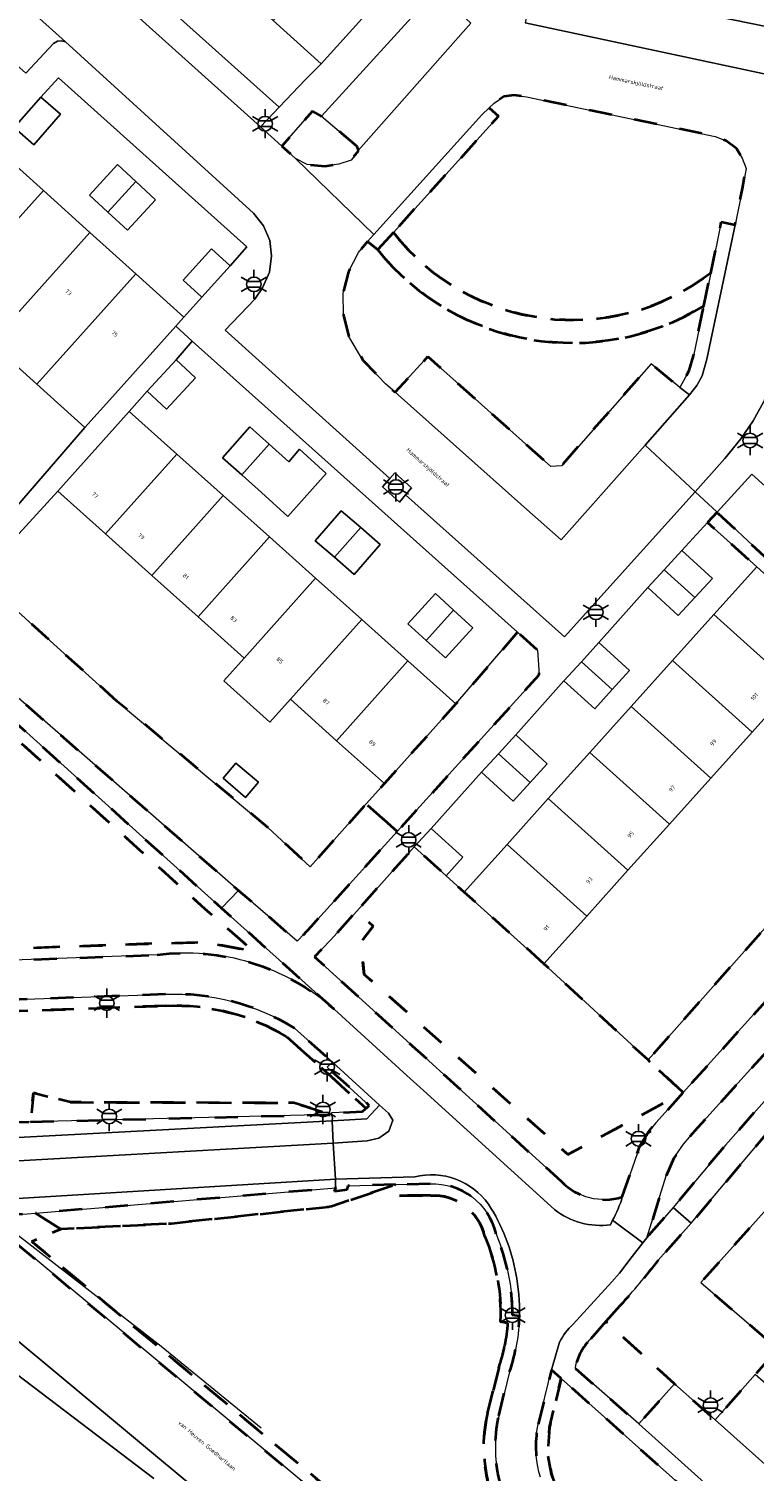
# Model space of a CAD drawing. Extents: x 105780 to 185197, y 477999 to 525027.
# Tile 122 of 562: x 106587 to 106650, y 479197 to 479322. Entities that reach past the tile are written whole.
import ezdxf
from ezdxf.enums import TextEntityAlignment as Align

# ---------------------------------------------------------------- set-up
doc = ezdxf.new("R2010")
doc.units = 0
doc.linetypes.add('XX-HIDDEN', pattern=[4, 2, -2])
for name, color, linetype, lineweight in [('B-GV-GR-MATERIAALGRENS-G', 252, 'XX-HIDDEN', 35), ('B-RO-IE-MEUBILAIR_WEGMEUBILAIR-S', 252, 'Continuous', 25), ('B-RO-IE-TERREINAFSCHEIDING_KUNSTMATIG_SCHUTTING-G', 252, 'IE-TERREINAFSCHEIDING-KUNSTMATIG-DICHT', 18), ('B-XX-KG-KADASTRAAL_BEBOUWING-G', 252, 'Continuous', 20), ('B1-WE-IE-MEUBILAIR_WEGMEUBILAIR-G', 7, 'Continuous', 18), ('B1-WE-OG-BEBOUWING-T18', 7, 'Continuous', 18), ('B1-WE-OG-TERREIN_ERF-GV', 252, 'Continuous', 18), ('B1-WE-OG-TOPOGRAFIE-T18', 10, 'Continuous', 18), ('B1-WE-VH-VERHARDING_ASFALT-GV', 252, 'Continuous', 18), ('B1-WE-VH-VERHARDING_BETONSTRAATSTEEN-GV', 252, 'Continuous', 18), ('B1-WE-VH-VERHARDING_OPEN-GV', 252, 'Continuous', 18), ('B1-WE-VH-VERHARDING_TEGEL-GV', 252, 'Continuous', 18)]:
    doc.layers.add(name, color=color, linetype=linetype, lineweight=lineweight)
doc.styles.add('NLCS-ISO', font='NLCS-ISO.ttf')
doc.styles.add('NLCS-ISO-M200-T18', font='NLCS-ISO.ttf', dxfattribs={"height": 0.36})
doc.linetypes.add('IE-TERREINAFSCHEIDING-KUNSTMATIG-DICHT', pattern='A,8,-1,[82,NLCS.SHX,S=0.75,R=90,X=0,Y=0],-1', length=10)

# ---------------------------------------------------------------- blocks, each defined once
blk = doc.blocks.new('B-SIE-WEG_LICHTMAST-SO')
at = {"ltscale": 0.1}
for p, q in [((0, 1.27), (0, 2.53)), ((-1.1, 0.63), (-2.19, 1.27)), ((1.1, 0.63), (2.19, 1.27)), ((-1.1, -0.63), (-2.19, -1.27)), ((0, -1.27), (0, -2.53)), ((1.1, -0.63), (2.19, -1.27))]:
    blk.add_line(p, q, dxfattribs=at)
at = {"flags": 128}
for points in [[(-1.16, 0.5), (1.16, 0.5)], [(-1.16, -0.5), (1.16, -0.5)]]:
    blk.add_lwpolyline(points, dxfattribs=at)
at = {"ltscale": 0.1}
blk.add_circle((0, 0), 1.27, dxfattribs=at)
at = {"style": 'NLCS-ISO'}
blk.add_attdef('TYPE', text='', height=1.8, dxfattribs=at).set_placement((0, 2.53), align=Align.BOTTOM_CENTER)

msp = doc.modelspace()

# ---------------------------------------------------------------- linework, layer by layer
at = {"layer": 'B-GV-GR-MATERIAALGRENS-G', "flags": 128}
for points in [[(106613.699, 479237.25), (106603.928, 479246.019), (106579.55, 479267.98), (106578.12, 479269.07), (106576.82, 479269.89), (106575.69, 479270.3), (106567.54, 479271.64), (106567.022, 479271.72), (106553.54, 479273.8), (106552.15, 479274.3), (106551.15, 479274.98), (106548.68, 479277.32), (106544.47, 479281.16), (106501.86, 479319)], [(106646.38, 479301.142), (106647.296, 479305.576), (106648.491, 479305.321), (106649.15, 479308.48), (106649.45, 479310.23), (106649.12, 479311.11), (106648.62, 479311.95), (106647.73, 479312.63), (106646.78, 479313.01), (106630.39, 479316.43), (106629.31, 479316.59), (106628.42, 479316.46), (106627.58, 479315.9), (106627.162, 479315.498)], [(106627.162, 479315.498), (106627.973, 479314.769), (106618.84, 479304.666)], [(106618.84, 479304.666), (106617.48, 479303.162)], [(106617.48, 479303.162), (106616.587, 479303.886), (106615.82, 479302.94), (106614.95, 479301.26), (106614.49, 479299.44), (106614.5, 479297.46), (106614.98, 479295.63), (106616.2, 479293.59), (106618.16, 479291.54), (106618.991, 479290.801), (106621.84, 479293.9), (106632.5, 479284.35), (106633.43, 479284.42), (106641.22, 479293.28), (106643.701, 479291.214), (106644.517, 479292.688), (106644.895, 479293.954), (106645.795, 479298.311)], [(106645.795, 479298.311), (106646.38, 479301.142)], [(106685.277, 479262.252), (106686.95, 479264.11), (106698.02, 479276.41), (106695.696, 479278.761), (106687.596, 479270.424), (106684.24, 479266.97), (106683.82, 479265.03), (106677.151, 479258.183), (106677.9, 479257.283), (106665.85, 479245.97), (106662.9, 479240.71), (106660.77, 479237.77), (106658.683, 479235.293), (106644.7, 479218.698), (106641.828, 479215.462)], [(106575.611, 479242.148), (106598.302, 479242.968), (106602.603, 479243.056), (106606.726, 479242.264), (106602.489, 479245.967), (106578.911, 479267.21), (106577.549, 479268.248)], [(106577.549, 479268.248), (106578.911, 479267.21), (106602.489, 479245.967), (106606.726, 479242.264), (106602.603, 479243.056), (106598.302, 479242.968), (106575.611, 479242.148)], [(106638.498, 479211.516), (106637.293, 479210.144), (106643.243, 479204.752), (106646.77, 479201.61), (106650.25, 479205.54), (106652.198, 479207.768), (106645.52, 479213.53), (106663.807, 479233.917), (106665.72, 479236.35), (106665.845, 479236.233), (106671.06, 479242.16), (106668.92, 479244.18), (106676.41, 479252.4), (106685.277, 479262.252)], [(106640.22, 479225.38), (106640.98, 479226.62), (106641.62, 479227.38), (106644.001, 479230.02), (106633.99, 479224.65), (106616.31, 479240.28), (106616.01, 479243.08), (106617.09, 479244.47), (106615.657, 479245.772), (106613.376, 479243.233), (106611.998, 479241.796), (106633.426, 479222.298)], [(106575.644, 479241.149), (106598.338, 479241.969)], [(106599.06, 479238.548), (106576.342, 479237.743)], [(106599.104, 479237.549), (106576.377, 479236.744)], [(106576.377, 479236.744), (106599.104, 479237.549)], [(106609.587, 479234.865), (106612.893, 479231.907), (106616.464, 479228.644), (106616.752, 479228.908), (106613.084, 479232.232), (106613.564, 479232.649), (106610.254, 479235.61)], [(106574.526, 479226.556), (106575.937, 479226.632), (106575.374, 479227.087), (106576.757, 479227.17), (106576.682, 479229.185), (106579.979, 479229.369), (106580.132, 479227.28), (106585.051, 479227.429), (106587.358, 479227.484), (106587.596, 479230.001), (106590.82, 479229.176), (106610.188, 479229.125), (106613.472, 479228.103), (106613.478, 479228.254), (106616.168, 479228.373), (106616.464, 479228.644), (106612.893, 479231.907), (106609.587, 479234.865)], [(106638.707, 479220.957), (106640.22, 479225.38)], [(106622.068, 479221.099), (106619.357, 479221.084), (106619.034, 479222.03), (106613.459, 479220.127), (106599.573, 479218.662), (106589.98, 479218.167), (106587.448, 479217.102), (106613.173, 479195.664), (106634.482, 479176.657), (106636.374, 479182.844)], [(106622.026, 479222.098), (106619.034, 479222.03), (106619.357, 479221.084), (106622.068, 479221.099)], [(106636.669, 479183.809), (106636.374, 479182.844), (106634.482, 479176.657), (106613.173, 479195.664), (106587.448, 479217.102), (106589.98, 479218.167), (106587.786, 479219.552), (106585.606, 479219.369), (106585.257, 479219.095), (106584.654, 479219.582), (106583.023, 479219.487), (106610.997, 479196.202)], [(106628.149, 479210.159), (106628.756, 479210.048)], [(106628.756, 479210.048), (106628.149, 479210.159)], [(106629.783, 479210.618), (106629.178, 479210.694)], [(106634.637, 479206.064), (106640.133, 479201.262), (106643.243, 479204.752), (106637.293, 479210.144)], [(106637.293, 479210.144), (106635.693, 479208.323)], [(106627.981, 479206.11), (106627.017, 479202.195)], [(106627.017, 479202.195), (106627.981, 479206.11)], [(106627.993, 479201.978), (106628.929, 479205.792)], [(106633.401, 479205.204), (106632.554, 479205.96), (106631.39, 479201.103), (106631.276, 479200.476)], [(106634.757, 479190.418), (106650.665, 479175.802), (106650.775, 479175.814), (106657.556, 479183.264), (106658.12, 479183.985), (106658.644, 479184.655), (106658.007, 479185.226), (106656.061, 479183.079), (106650.608, 479177.213), (106635.51, 479191.083), (106633.612, 479193.744), (106632.578, 479196.887), (106632.247, 479198.604), (106632.384, 479200.957), (106633.401, 479205.204)]]:
    msp.add_lwpolyline(points, dxfattribs=at)
for points in [[(106615.7, 479312.14), (106612.59, 479314.76), (106611.82, 479315.2), (106609.167, 479312.157), (106610.34, 479311.1), (106611.35, 479310.57), (106612.92, 479310.43), (106614.11, 479310.6), (106615.17, 479310.95), (106615.687, 479311.597), (106615.81, 479311.808)], [(106646.932, 479280.389), (106646.102, 479279.487), (106650.374, 479275.646), (106657.284, 479269.434), (106666.17, 479261.44), (106669.568, 479258.377), (106672.88, 479262.05), (106671.55, 479263.33), (106668.67, 479263.91), (106666.68, 479264.43), (106665.73, 479264.88), (106664.17, 479265.52), (106663.17, 479266.01), (106662.09, 479266.64), (106658.82, 479269.29)], [(106594.88, 479263.97), (106582.898, 479274.779), (106579.264, 479270.514), (106586.04, 479264.48), (106605.408, 479247.553), (106610.502, 479243.148), (106611.726, 479244.469), (106619.167, 479252.673), (106616.49, 479255.068), (106611.615, 479249.62), (106607.94, 479253.03)], [(106629.615, 479269.972), (106624.268, 479263.762), (106618.075, 479256.84), (106616.49, 479255.068), (106619.167, 479252.673), (106631.503, 479266.273), (106631.351, 479268.42)], [(106669.568, 479258.377), (106666.17, 479261.44), (106655.2, 479248.93), (106652.47, 479245.86), (106640.94, 479232.85), (106644.001, 479230.02)], [(106631.904, 479241.204), (106624.994, 479247.417), (106623.41, 479248.831), (106620.658, 479251.339), (106615.657, 479245.772), (106617.09, 479244.47), (106616.01, 479243.08), (106616.31, 479240.28), (106633.99, 479224.65), (106644.001, 479230.02), (106640.94, 479232.85)], [(106657.33, 479236.37), (106661.81, 479242.6), (106662.93, 479244.9), (106663.919, 479247.627), (106654.969, 479237.72), (106645.24, 479226.95), (106644.01, 479225.54), (106643.18, 479224.32), (106642.51, 479222.79), (106640.826, 479217.404), (106643.116, 479220.033), (106647.66, 479225.46)], [(106587.358, 479227.484), (106613.472, 479228.103), (106610.188, 479229.125), (106590.82, 479229.176), (106587.596, 479230.001)], [(106619.034, 479222.03), (106614.884, 479221.936), (106614.802, 479221.589), (106613.744, 479221.44), (106613.85, 479221.738), (106587.786, 479219.552), (106589.98, 479218.167), (106599.573, 479218.662), (106613.459, 479220.127)], [(106633.401, 479205.204), (106632.384, 479200.957), (106632.247, 479198.604), (106632.578, 479196.887), (106633.612, 479193.744), (106635.51, 479191.083), (106650.608, 479177.213), (106656.061, 479183.079), (106650.943, 479187.436), (106651.946, 479188.58), (106651.446, 479189.069), (106649.996, 479190.396), (106649.511, 479189.875), (106650.057, 479189.389), (106645.443, 479184.245), (106644.84, 479184.77), (106640.587, 479188.475), (106639.986, 479188.999), (106643.408, 479192.968), (106644.016, 479192.427), (106645.68, 479190.964), (106647.183, 479189.642), (106647.457, 479189.985), (106648.701, 479191.539)]]:
    msp.add_lwpolyline(points, close=True, dxfattribs=at)
for points in [[(106646.38, 479301.142, -0.4124212), (106618.84, 479304.666)], [(106618.84, 479304.666, 0.4124212), (106646.38, 479301.142)], [(106617.48, 479303.162, 0.3785661), (106645.795, 479298.311)], [(106645.795, 479298.311, -0.3785661), (106617.48, 479303.162)], [(106598.338, 479241.969, -0.2172358), (106613.699, 479237.25)], [(106610.254, 479235.61, 0.1515287), (106599.06, 479238.548)], [(106609.587, 479234.865, 0.1478618), (106599.104, 479237.549)], [(106599.104, 479237.549, -0.1478618), (106609.587, 479234.865)], [(106627.748, 479217.763, 0.3594571), (106622.026, 479222.098)], [(106633.426, 479222.298, 0.2823506), (106638.707, 479220.957)], [(106622.068, 479221.099, -0.3591077), (106626.775, 479217.533)], [(106626.775, 479217.533, 0.3591077), (106622.068, 479221.099)], [(106629.178, 479210.694, 0.0987355), (106627.748, 479217.763)], [(106626.775, 479217.533, -0.1090364), (106628.149, 479210.159)], [(106628.149, 479210.159, 0.1090364), (106626.775, 479217.533)], [(106641.828, 479215.462, -0.0203347), (106638.498, 479211.516)], [(106628.929, 479205.792, 0.0742046), (106629.783, 479210.618)], [(106628.756, 479210.048, -0.0642559), (106627.981, 479206.11)], [(106627.981, 479206.11, 0.0642559), (106628.756, 479210.048)], [(106635.693, 479208.323, 0.1576909), (106634.637, 479206.064)], [(106627.017, 479202.195, 0.1241845), (106627.205, 479195.592)], [(106627.205, 479195.592, -0.1241845), (106627.017, 479202.195)], [(106628.167, 479195.864, -0.1239797), (106627.993, 479201.978)], [(106631.276, 479200.476, 0.1041491), (106631.608, 479196.635)]]:
    msp.add_lwpolyline(points, format="xyb", dxfattribs=at)
at = {"layer": 'B-RO-IE-TERREINAFSCHEIDING_KUNSTMATIG_SCHUTTING-G', "flags": 128}
for points in [[(106613.513, 479227.557), (106613.56, 479227.829), (106613.472, 479228.103), (106587.358, 479227.484), (106585.051, 479227.429), (106580.132, 479227.28), (106576.757, 479227.17), (106575.374, 479227.087), (106575.937, 479226.632), (106577.148, 479225.652), (106578.032, 479225.7)], [(106613.85, 479221.738), (106613.823, 479222.028), (106613.809, 479222.363), (106613.81, 479222.517), (106583.343, 479220.642), (106584.654, 479219.582), (106585.257, 479219.095), (106585.606, 479219.369), (106587.786, 479219.552)]]:
    msp.add_lwpolyline(points, close=True, dxfattribs=at)
at = {"layer": 'B-XX-KG-KADASTRAAL_BEBOUWING-G', "flags": 128}
for points in [[(106618.831, 479326.253), (106614.644, 479330.016), (106608.395, 479323.063), (106612.582, 479319.3)], [(106588.251, 479316.418), (106585.938, 479313.774), (106587.64, 479312.283), (106589.954, 479314.926)], [(106588.46, 479308.3), (106584.326, 479312.018), (106578.113, 479305.112), (106575.721, 479302.453), (106579.855, 479298.735)], [(106596.479, 479309.098), (106594.892, 479310.555), (106592.455, 479307.901), (106594.07, 479306.419)], [(106596.479, 479309.098), (106594.07, 479306.419), (106595.768, 479304.859), (106598.205, 479307.514)], [(106592.495, 479304.67), (106588.46, 479308.3), (106579.855, 479298.735), (106583.894, 479295.101)], [(106596.489, 479301.077), (106592.495, 479304.67), (106583.894, 479295.101), (106587.883, 479291.512)], [(106604.681, 479301.772), (106603.046, 479303.252), (106600.589, 479300.537), (106602.223, 479299.057)], [(106600.666, 479297.32), (106596.489, 479301.077), (106587.883, 479291.512), (106592.061, 479287.753), (106594.454, 479290.413), (106599.951, 479296.525)], [(106599.976, 479293.612), (106597.47, 479290.899), (106599.154, 479289.343), (106601.66, 479292.055)], [(106600.047, 479285.432), (106595.903, 479289.139), (106589.709, 479282.217), (106593.853, 479278.51)], [(106608.063, 479286.293), (106606.389, 479287.786), (106604.011, 479285.121), (106605.681, 479283.631)], [(106604.071, 479281.831), (106600.047, 479285.432), (106593.853, 479278.51), (106597.877, 479274.91)], [(106609.767, 479284.773), (106608.063, 479286.293), (106605.681, 479283.631), (106607.389, 479282.107), (106609.671, 479280.026), (106613, 479283.75), (106610.683, 479285.872)], [(106608.081, 479278.244), (106604.071, 479281.831), (106597.877, 479274.91), (106601.887, 479271.322)], [(106616.02, 479279.05), (106614.319, 479280.52), (106612.061, 479277.908), (106613.718, 479276.476)], [(106616.02, 479279.05), (106613.718, 479276.476), (106615.441, 479274.987), (106617.699, 479277.6)], [(106612.09, 479274.657), (106608.081, 479278.244), (106601.887, 479271.322), (106605.897, 479267.735)], [(106643.882, 479277.073), (106642.334, 479275.39), (106645.013, 479272.981), (106646.534, 479274.635)], [(106642.334, 479275.39), (106640.918, 479273.85), (106643.57, 479271.411), (106645.013, 479272.981)], [(106646.653, 479271.507), (106653.563, 479265.295), (106657.284, 479269.434), (106650.374, 479275.646)], [(106616.101, 479271.069), (106612.09, 479274.657), (106605.897, 479267.735), (106604.115, 479265.743), (106608.124, 479262.157), (106609.906, 479264.149)], [(106624.058, 479271.896), (106622.494, 479273.327), (106620.103, 479270.714), (106621.696, 479269.257)], [(106624.058, 479271.896), (106621.696, 479269.257), (106623.356, 479267.738), (106625.747, 479270.351)], [(106646.653, 479271.507), (106643.065, 479267.517), (106649.975, 479261.304), (106653.563, 479265.295)], [(106620.109, 479267.483), (106616.101, 479271.069), (106609.906, 479264.149), (106613.916, 479260.561)], [(106636.677, 479269.085), (106635.155, 479267.414), (106637.835, 479265.004), (106639.342, 479266.658)], [(106624.268, 479263.762), (106620.109, 479267.483), (106613.916, 479260.561), (106618.075, 479256.84)], [(106635.155, 479267.414), (106633.649, 479265.761), (106636.314, 479263.334), (106637.835, 479265.004)], [(106643.065, 479267.517), (106639.478, 479263.527), (106646.388, 479257.314), (106649.975, 479261.304)], [(106639.478, 479263.527), (106635.885, 479259.53), (106642.796, 479253.318), (106646.388, 479257.314)], [(106629.457, 479261.053), (106627.959, 479259.42), (106630.727, 479256.931), (106632.201, 479258.537)], [(106627.959, 479259.42), (106626.498, 479257.828), (106629.242, 479255.311), (106630.727, 479256.931)], [(106635.885, 479259.53), (106632.287, 479255.529), (106639.197, 479249.317), (106642.796, 479253.318)], [(106607.12, 479256.95), (106605.17, 479258.62), (106604.08, 479257.32), (106606.01, 479255.64)], [(106632.287, 479255.529), (106628.715, 479251.556), (106635.625, 479245.343), (106639.197, 479249.317)], [(106622.119, 479252.949), (106620.658, 479251.339), (106623.41, 479248.831), (106624.874, 479250.438)], [(106628.715, 479251.556), (106624.994, 479247.417), (106631.904, 479241.204), (106635.625, 479245.343)]]:
    msp.add_lwpolyline(points, close=True, dxfattribs=at)
at = {"layer": 'B1-WE-IE-MEUBILAIR_WEGMEUBILAIR-G', "flags": 128}
msp.add_lwpolyline([(106607.366, 479200.902), (106598.682, 479207.971), (106584.882, 479218.674), (106574.582, 479227.291), (106567.648, 479233.552), (106564.753, 479236.648), (106556.81, 479243.448), (106554.723, 479245.063)], dxfattribs=at)
at = {"layer": 'B1-WE-OG-TERREIN_ERF-GV', "flags": 128}
for points in [[(106582.97, 479351.631), (106578.932, 479355.26), (106574.86, 479358.92), (106570.707, 479362.653), (106567.423, 479359), (106595.823, 479333.651), (106592.61, 479330.18), (106608.92, 479315.54), (106611.211, 479317.954), (106612.582, 479319.3), (106608.395, 479323.063), (106604.357, 479326.693), (106600.318, 479330.322), (106596.26, 479333.97), (106599.102, 479337.132), (106595.084, 479340.743), (106591.045, 479344.373), (106587.008, 479348.002)], [(106589.77, 479318.09), (106588.251, 479316.418), (106589.954, 479314.926), (106587.64, 479312.283), (106585.938, 479313.774), (106585.297, 479313.076), (106584.326, 479312.018), (106588.46, 479308.3), (106592.495, 479304.67), (106596.489, 479301.077), (106600.666, 479297.32), (106602.223, 479299.057), (106600.589, 479300.537), (106603.046, 479303.252), (106604.681, 479301.772), (106606.12, 479303.414)], [(106594.892, 479310.555), (106596.479, 479309.098), (106598.205, 479307.514), (106595.768, 479304.859), (106594.07, 479306.419), (106592.455, 479307.901)], [(106587.883, 479291.512), (106583.894, 479295.101), (106579.855, 479298.735), (106575.721, 479302.453), (106568.933, 479294.602), (106567.36, 479292.8), (106570.71, 479289.87), (106568.658, 479287.723), (106569.37, 479287.082), (106570.27, 479286.272), (106571.43, 479287.48), (106572.66, 479286.43), (106571.509, 479285.158), (106573.413, 479283.445), (106577.401, 479279.86), (106581.808, 479275.896), (106592.061, 479287.753)], [(106599.976, 479293.612), (106601.383, 479295.237), (106599.951, 479296.525), (106594.454, 479290.413), (106592.061, 479287.753), (106581.808, 479275.896), (106582.898, 479274.779), (106589.709, 479282.217), (106595.903, 479289.139), (106597.47, 479290.899)], [(106601.383, 479295.237), (106599.976, 479293.612), (106601.66, 479292.055), (106599.154, 479289.343), (106597.47, 479290.899), (106595.903, 479289.139), (106600.047, 479285.432), (106604.071, 479281.831), (106608.081, 479278.244), (106612.09, 479274.657), (106616.101, 479271.069), (106620.109, 479267.483), (106624.268, 479263.762), (106629.615, 479269.972)], [(106606.389, 479287.786), (106608.063, 479286.293), (106609.767, 479284.773), (106610.683, 479285.872), (106613, 479283.75), (106609.671, 479280.026), (106607.389, 479282.107), (106605.681, 479283.631), (106604.011, 479285.121)], [(106597.877, 479274.91), (106593.853, 479278.51), (106589.709, 479282.217), (106582.898, 479274.779), (106594.88, 479263.97), (106607.94, 479253.03), (106611.615, 479249.62), (106616.49, 479255.068), (106618.075, 479256.84), (106613.916, 479260.561), (106609.906, 479264.149), (106608.124, 479262.157), (106604.115, 479265.743), (106605.897, 479267.735), (106601.887, 479271.322)], [(106614.319, 479280.52), (106616.02, 479279.05), (106617.699, 479277.6), (106615.441, 479274.987), (106613.718, 479276.476), (106612.061, 479277.908)], [(106646.653, 479271.507), (106650.374, 479275.646), (106646.102, 479279.487), (106643.882, 479277.073), (106646.534, 479274.635), (106645.013, 479272.981), (106643.57, 479271.411), (106640.918, 479273.85), (106636.677, 479269.085), (106639.342, 479266.658), (106637.835, 479265.004), (106636.314, 479263.334), (106633.649, 479265.761), (106629.457, 479261.053), (106632.201, 479258.537), (106630.727, 479256.931), (106629.242, 479255.311), (106626.498, 479257.828), (106622.119, 479252.949), (106624.874, 479250.438), (106623.41, 479248.831), (106624.994, 479247.417), (106628.715, 479251.556), (106632.287, 479255.529), (106635.885, 479259.53), (106639.478, 479263.527), (106643.065, 479267.517)], [(106622.494, 479273.327), (106624.058, 479271.896), (106625.747, 479270.351), (106623.356, 479267.738), (106621.696, 479269.257), (106620.103, 479270.714)], [(106666.17, 479261.44), (106657.284, 479269.434), (106653.563, 479265.295), (106649.975, 479261.304), (106646.388, 479257.314), (106642.796, 479253.318), (106639.197, 479249.317), (106635.625, 479245.343), (106631.904, 479241.204), (106640.94, 479232.85), (106652.47, 479245.86), (106655.2, 479248.93)], [(106607.12, 479256.95), (106606.01, 479255.64), (106604.08, 479257.32), (106605.17, 479258.62)]]:
    msp.add_lwpolyline(points, close=True, dxfattribs=at)
msp.add_lwpolyline([(106663.807, 479233.917), (106645.52, 479213.53), (106652.198, 479207.768)], dxfattribs=at)
at = {"layer": 'B1-WE-VH-VERHARDING_ASFALT-GV', "flags": 128}
for points in [[(106578.522, 479331.861), (106590.393, 479321.202), (106606.7, 479306.34), (106607.56, 479305.23), (106608.12, 479303.97), (106608.25, 479302.63), (106608.09, 479301.21), (106607.49, 479299.86), (106606.82, 479298.89), (106604.23, 479296.18), (106618.54, 479283.32), (106618.97, 479283.81), (106620.41, 479282.51), (106619.893, 479281.889), (106633.7, 479269.56), (106645.024, 479282.17), (106640.691, 479286.216), (106636.188, 479281.122), (106633.41, 479277.98), (106630.171, 479280.86), (106618.991, 479290.801), (106618.16, 479291.54), (106616.2, 479293.59), (106614.98, 479295.63), (106614.5, 479297.46), (106614.49, 479299.44), (106614.95, 479301.26), (106615.82, 479302.94), (106616.587, 479303.886), (106617.14, 479304.498), (106610.34, 479311.1), (106609.167, 479312.157), (106607.303, 479313.837), (106589.7, 479329.701)], [(106625.55, 479322.84), (106615.81, 479311.808), (106615.687, 479311.597), (106615.17, 479310.95), (106614.11, 479310.6), (106612.92, 479310.43), (106611.35, 479310.57), (106610.34, 479311.1), (106617.14, 479304.498), (106626.52, 479314.88), (106627.162, 479315.498), (106627.58, 479315.9), (106628.42, 479316.46), (106629.31, 479316.59), (106630.39, 479316.43), (106646.78, 479313.01), (106647.73, 479312.63), (106648.62, 479311.95), (106649.12, 479311.11), (106649.45, 479310.23), (106649.15, 479308.48), (106648.491, 479305.321), (106646.06, 479293.66), (106645.63, 479292.22), (106645.17, 479291.39), (106644.54, 479290.57), (106640.691, 479286.216), (106645.024, 479282.17), (106647.61, 479285.05), (106649, 479286.76), (106650.08, 479288.33), (106650.99, 479290)], [(106656.99, 479317.15), (106630.28, 479322.85)], [(106579.55, 479267.98), (106603.928, 479246.019), (106605.408, 479247.553), (106586.04, 479264.48)], [(106663.919, 479247.627), (106675.15, 479260.06), (106672.88, 479262.05), (106669.568, 479258.377), (106644.001, 479230.02), (106641.62, 479227.38), (106640.98, 479226.62), (106640.22, 479225.38), (106638.707, 479220.957)], [(106637.87, 479218.94), (106640.505, 479216.97), (106640.826, 479217.404), (106642.51, 479222.79), (106643.18, 479224.32), (106644.01, 479225.54), (106645.24, 479226.95), (106654.969, 479237.72), (106663.919, 479247.627)], [(106610.997, 479196.202), (106583.023, 479219.487), (106573.645, 479218.938), (106607.673, 479190.631), (106609.546, 479189.007), (106610.654, 479188.052), (106615.194, 479184.09), (106636.5, 479164.933)], [(106598.048, 479196.537), (106574.122, 479214.683)]]:
    msp.add_lwpolyline(points, dxfattribs=at)
for points in [[(106677.151, 479258.183), (106675.15, 479260.06), (106663.919, 479247.627), (106662.93, 479244.9), (106661.81, 479242.6), (106657.33, 479236.37), (106647.66, 479225.46), (106643.116, 479220.033), (106644.7, 479218.698), (106658.683, 479235.293), (106660.77, 479237.77), (106662.9, 479240.71), (106665.85, 479245.97), (106669.17, 479250.02)], [(106613.617, 479225.638), (106613.513, 479227.557), (106578.032, 479225.7), (106577.148, 479225.652), (106579.529, 479223.727)], [(106613.617, 479225.638), (106579.529, 479223.727), (106583.343, 479220.642), (106613.81, 479222.517)]]:
    msp.add_lwpolyline(points, close=True, dxfattribs=at)
at = {"layer": 'B1-WE-VH-VERHARDING_ASFALT-GV'}
msp.add_lwpolyline([(106638.707, 479220.957, -0.0609586), (106637.87, 479218.94)], format="xyb", dxfattribs=at)
at = {"layer": 'B1-WE-VH-VERHARDING_BETONSTRAATSTEEN-GV', "flags": 128}
for points in [[(106568.948, 479340.458), (106565.948, 479337.197), (106586.93, 479318.48), (106589.33, 479321.06), (106589.7, 479321.28), (106590, 479321.31), (106590.393, 479321.202), (106578.522, 479331.861)], [(106630.99, 479326.69), (106630.28, 479322.85), (106656.99, 479317.15), (106657.84, 479321.18)], [(106625.55, 479322.84), (106622.53, 479325.68), (106612.59, 479314.76), (106615.7, 479312.14), (106615.81, 479311.808)], [(106621.84, 479293.9), (106618.991, 479290.801), (106630.171, 479280.86), (106633.41, 479277.98), (106636.188, 479281.122), (106640.691, 479286.216), (106644.54, 479290.57), (106643.701, 479291.214), (106641.22, 479293.28), (106633.43, 479284.42), (106632.5, 479284.35)], [(106651.103, 479282.637), (106649.962, 479283.683), (106646.932, 479280.389), (106658.82, 479269.29), (106662.09, 479266.64), (106663.17, 479266.01), (106664.17, 479265.52), (106665.73, 479264.88), (106666.68, 479264.43), (106668.67, 479263.91), (106671.55, 479263.33), (106673.786, 479265.813), (106666.268, 479268.728)], [(106646.77, 479201.61), (106659.48, 479190.288), (106663.07, 479194.342), (106650.25, 479205.54)], [(106646.77, 479201.61), (106643.243, 479204.752), (106640.133, 479201.262), (106652.391, 479190.264), (106656.233, 479186.818), (106658.007, 479185.226), (106658.644, 479184.655), (106661.19, 479187.91), (106659.11, 479189.87), (106659.48, 479190.288)]]:
    msp.add_lwpolyline(points, close=True, dxfattribs=at)
for points in [[(106636.5, 479164.933), (106615.194, 479184.09), (106610.654, 479188.052), (106609.546, 479189.007), (106607.673, 479190.631), (106573.645, 479218.938)], [(106574.122, 479214.683), (106598.048, 479196.537)]]:
    msp.add_lwpolyline(points, dxfattribs=at)
at = {"layer": 'B1-WE-VH-VERHARDING_OPEN-GV', "flags": 128}
for points in [[(106618.97, 479283.81), (106618.54, 479283.32), (106617.9, 479282.59), (106619.37, 479281.26), (106619.893, 479281.889), (106620.41, 479282.51)], [(106617.623, 479228.939), (106613.564, 479232.649), (106613.084, 479232.232), (106616.752, 479228.908), (106616.464, 479228.644), (106616.168, 479228.373), (106613.478, 479228.254), (106613.472, 479228.103), (106613.56, 479227.829), (106613.513, 479227.557), (106616.533, 479227.741)]]:
    msp.add_lwpolyline(points, close=True, dxfattribs=at)
for points in [[(106620.691, 479222.708), (106613.81, 479222.517), (106613.809, 479222.363), (106613.823, 479222.028), (106613.85, 479221.738), (106613.744, 479221.44), (106614.802, 479221.589), (106614.884, 479221.936), (106619.034, 479222.03), (106622.026, 479222.098)], [(106629.178, 479210.694), (106629.783, 479210.618)]]:
    msp.add_lwpolyline(points, dxfattribs=at)
at = {"layer": 'B1-WE-VH-VERHARDING_OPEN-GV'}
for points in [[(106627.094, 479220.336, 0.3067024), (106620.691, 479222.708)], [(106622.026, 479222.098, -0.3594571), (106627.748, 479217.763)], [(106629.467, 479214.329, 0.1007159), (106627.094, 479220.336)], [(106627.748, 479217.763, -0.0987355), (106629.178, 479210.694)], [(106629.783, 479210.618, 0.0560334), (106629.467, 479214.329)]]:
    msp.add_lwpolyline(points, format="xyb", dxfattribs=at)
at = {"layer": 'B1-WE-VH-VERHARDING_TEGEL-GV', "flags": 128}
for points in [[(106589.7, 479329.701), (106607.303, 479313.837), (106608.92, 479315.54), (106592.61, 479330.18)], [(106630.99, 479326.69), (106657.84, 479321.18), (106656.99, 479317.15), (106651.83, 479292.93), (106650.99, 479290), (106650.08, 479288.33), (106649, 479286.76), (106647.61, 479285.05), (106645.024, 479282.17), (106646.932, 479280.389), (106649.962, 479283.683), (106651.103, 479282.637), (106652.5, 479283.39), (106652.593, 479283.906), (106653.09, 479286.66), (106660.41, 479321.244), (106660.64, 479322.33), (106661.178, 479324.952)], [(106618.831, 479326.253), (106612.582, 479319.3), (106611.211, 479317.954), (106608.92, 479315.54), (106607.303, 479313.837), (106609.167, 479312.157), (106611.82, 479315.2), (106612.59, 479314.76), (106622.53, 479325.68)], [(106633.426, 479222.298), (106611.998, 479241.796), (106613.376, 479243.233), (106615.657, 479245.772), (106620.658, 479251.339), (106622.119, 479252.949), (106626.498, 479257.828), (106627.959, 479259.42), (106629.457, 479261.053), (106633.649, 479265.761), (106635.155, 479267.414), (106636.677, 479269.085), (106640.918, 479273.85), (106642.334, 479275.39), (106643.882, 479277.073), (106646.102, 479279.487), (106646.932, 479280.389), (106645.024, 479282.17), (106633.7, 479269.56), (106619.893, 479281.889), (106619.37, 479281.26), (106617.9, 479282.59), (106618.54, 479283.32), (106604.23, 479296.18), (106606.82, 479298.89), (106607.49, 479299.86), (106608.09, 479301.21), (106608.25, 479302.63), (106608.12, 479303.97), (106607.56, 479305.23), (106606.7, 479306.34), (106590.393, 479321.202), (106590, 479321.31), (106589.7, 479321.28), (106589.33, 479321.06), (106586.93, 479318.48)], [(106585.938, 479313.774), (106588.251, 479316.418), (106589.77, 479318.09), (106606.12, 479303.414), (106604.681, 479301.772), (106602.223, 479299.057), (106600.666, 479297.32), (106599.951, 479296.525), (106601.383, 479295.237), (106629.615, 479269.972), (106631.351, 479268.42), (106631.503, 479266.273), (106619.167, 479252.673), (106611.726, 479244.469), (106610.502, 479243.148), (106605.408, 479247.553), (106603.928, 479246.019), (106613.699, 479237.25), (106620.015, 479231.505), (106621.445, 479230.204), (106632.811, 479219.866)], [(106598.338, 479241.969), (106575.644, 479241.149)], [(106576.342, 479237.743), (106599.06, 479238.548)], [(106632.811, 479219.866), (106621.445, 479230.204), (106620.015, 479231.505), (106613.699, 479237.25)], [(106610.254, 479235.61), (106613.564, 479232.649), (106617.623, 479228.939), (106618.427, 479228.226), (106618.789, 479227.626), (106618.444, 479226.67), (106617.59, 479226.06), (106616.567, 479225.826), (106613.617, 479225.638), (106613.81, 479222.517), (106620.691, 479222.708)], [(106644.7, 479218.698), (106643.116, 479220.033), (106640.826, 479217.404), (106640.505, 479216.97), (106639.557, 479215.787), (106638.454, 479214.342), (106637.796, 479213.605), (106634.432, 479209.927)], [(106634.432, 479209.927), (106637.796, 479213.605), (106638.454, 479214.342), (106639.557, 479215.787), (106640.505, 479216.97), (106637.87, 479218.94), (106637.696, 479218.554)], [(106637.696, 479218.554), (106637.87, 479218.94)], [(106641.828, 479215.462), (106644.7, 479218.698)], [(106635.693, 479208.323), (106637.293, 479210.144), (106638.498, 479211.516)], [(106631.276, 479200.476), (106631.39, 479201.103), (106632.554, 479205.96), (106633.269, 479208.349)], [(106633.269, 479208.349), (106632.554, 479205.96), (106633.401, 479205.204), (106648.701, 479191.539), (106647.457, 479189.985), (106647.183, 479189.642), (106648.316, 479188.645), (106648.524, 479188.817), (106649.511, 479189.875), (106649.996, 479190.396), (106651.446, 479189.069), (106651.946, 479188.58), (106650.943, 479187.436), (106656.061, 479183.079), (106658.007, 479185.226), (106656.233, 479186.818), (106652.391, 479190.264), (106640.133, 479201.262), (106634.637, 479206.064)], [(106628.929, 479205.792), (106627.993, 479201.978)]]:
    msp.add_lwpolyline(points, dxfattribs=at)
for points in [[(106627.973, 479314.769), (106627.162, 479315.498), (106626.52, 479314.88), (106617.14, 479304.498), (106616.587, 479303.886), (106617.48, 479303.162), (106618.84, 479304.666)], [(106648.491, 479305.321), (106647.296, 479305.576), (106646.38, 479301.142), (106645.795, 479298.311), (106644.895, 479293.954), (106644.517, 479292.688), (106643.701, 479291.214), (106644.54, 479290.57), (106645.17, 479291.39), (106645.63, 479292.22), (106646.06, 479293.66)], [(106618.789, 479227.626), (106618.427, 479228.226), (106617.623, 479228.939), (106616.533, 479227.741), (106613.513, 479227.557), (106613.617, 479225.638), (106616.567, 479225.826), (106617.59, 479226.06), (106618.444, 479226.67)]]:
    msp.add_lwpolyline(points, close=True, dxfattribs=at)
at = {"layer": 'B1-WE-VH-VERHARDING_TEGEL-GV'}
for points in [[(106613.699, 479237.25, 0.2172358), (106598.338, 479241.969)], [(106599.06, 479238.548, -0.1515287), (106610.254, 479235.61)], [(106620.691, 479222.708, -0.3067024), (106627.094, 479220.336)], [(106638.707, 479220.957, -0.2823506), (106633.426, 479222.298)], [(106627.094, 479220.336, -0.1007159), (106629.467, 479214.329)], [(106637.87, 479218.94, 0.0609586), (106638.707, 479220.957)], [(106632.811, 479219.866, 0.2026155), (106637.696, 479218.554)], [(106637.696, 479218.554, -0.2026155), (106632.811, 479219.866)], [(106638.498, 479211.516, 0.0203347), (106641.828, 479215.462)], [(106629.467, 479214.329, -0.0560334), (106629.783, 479210.618)], [(106629.783, 479210.618, -0.0742046), (106628.929, 479205.792)], [(106633.269, 479208.349, -0.0828506), (106634.432, 479209.927)], [(106634.432, 479209.927, 0.0828506), (106633.269, 479208.349)], [(106634.637, 479206.064, -0.1576909), (106635.693, 479208.323)], [(106627.993, 479201.978, 0.1239797), (106628.167, 479195.864)], [(106631.608, 479196.635, -0.1041491), (106631.276, 479200.476)]]:
    msp.add_lwpolyline(points, format="xyb", dxfattribs=at)

# ---------------------------------------------------------------- block references
at = {"layer": 'B-RO-IE-MEUBILAIR_WEGMEUBILAIR-S', "xscale": 0.5, "yscale": 0.5, "zscale": 0.5}
for p in [(106607.706, 479314.106), (106606.736, 479300.166), (106649.806, 479286.616), (106619.066, 479282.576), (106636.42, 479271.7), (106620.168, 479251.95), (106593.967, 479237.776), (106613.084, 479232.232), (106594.184, 479227.944), (106612.724, 479228.553), (106640.116, 479226.016), (106629.178, 479210.694), (106646.366, 479202.886)]:
    msp.add_blockref('B-SIE-WEG_LICHTMAST-SO', p, dxfattribs=at)

# ---------------------------------------------------------------- texts
at = {"layer": 'B1-WE-OG-BEBOUWING-T18', "style": 'NLCS-ISO-M200-T18'}
for s, rotation, p in [('73', 318, (106590.638, 479299.481)), ('75', 318, (106594.648, 479295.873)), ('77', 318.2, (106592.946, 479281.872)), ('79', 318.2, (106596.955, 479278.286)), ('81', 318.2, (106600.825, 479274.823)), ('83', 318.2, (106604.974, 479271.112)), ('85', 318.2, (106608.984, 479267.524)), ('87', 318.2, (106612.994, 479263.937)), ('101', 48, (106650.175, 479264.369)), ('89', 318.2, (106617.003, 479260.35)), ('99', 48, (106646.603, 479260.396)), ('97', 48, (106643.015, 479256.405)), ('95', 48, (106639.428, 479252.415)), ('93', 48, (106635.84, 479248.424)), ('91', 48, (106632.128, 479244.294))]:
    msp.add_text(s, height=0.36, rotation=rotation, dxfattribs=at).set_placement(p, align=Align.MIDDLE)
at = {"layer": 'B1-WE-OG-TOPOGRAFIE-T18', "style": 'NLCS-ISO-M200-T18'}
for s, rotation, p in [('Hammarskjöldstraat', 348.1, (106639.902, 479317.619)), ('Hammarskjöldstraat', 318.3, (106621.819, 479284.232)), ('van Heuven Goedhartlaan', 319.7, (106602.663, 479199.376))]:
    msp.add_text(s, height=0.36, rotation=rotation, dxfattribs=at).set_placement(p, align=Align.MIDDLE)

doc.saveas('drawing.dxf')
